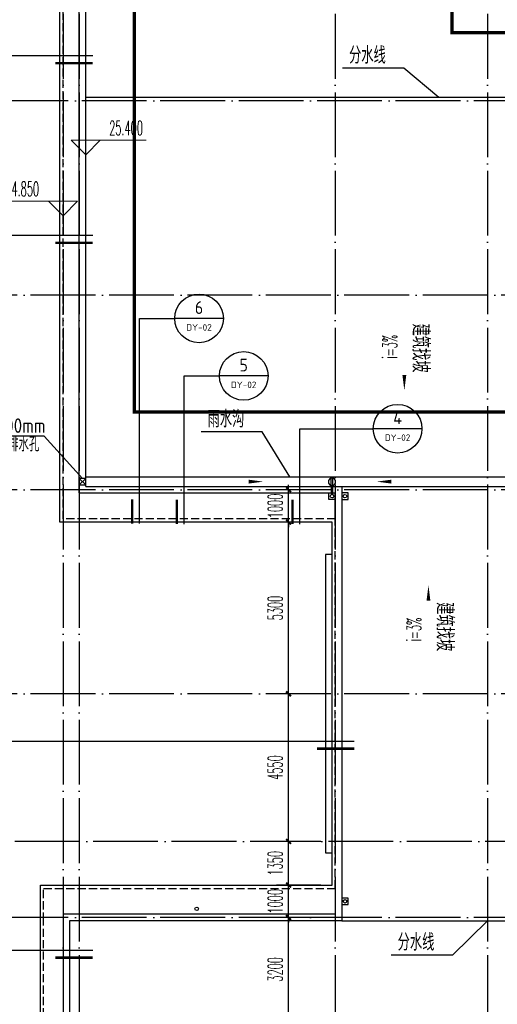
# Model space of a CAD drawing. Extents: x 1779708 to 7299578, y -1121471 to 88434.
# Tile 487 of 656: x 4826329 to 4841068, y -1050621 to -1020239. Entities that reach past the tile are written whole.
import ezdxf
from ezdxf.enums import TextEntityAlignment as Align

# ---------------------------------------------------------------- set-up
doc = ezdxf.new("R2010")
doc.units = 0
doc.header["$LTSCALE"] = 1000
doc.header["$MEASUREMENT"] = 0
for name, pattern in [('$0$DASH', [0.35, 0.25, -0.1]), ('DASH', [0.35, 0.25, -0.1]), ('DOTE', [2.4200000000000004, 2, -0.2, 0.02, -0.2])]:
    doc.linetypes.add(name, pattern=pattern)
doc.layers.get('0').update_dxf_attribs({"linetype": 'CONTINUOUS'})
doc.layers.get('Defpoints').update_dxf_attribs({"linetype": 'CONTINUOUS'})
for name, color, linetype in [('11111111111111111111111111111', 50, 'DASH'), ('a-dims', 7, 'CONTINUOUS'), ('DIM_IDEN', 3, 'CONTINUOUS'), ('DIM_SYMB', 3, 'CONTINUOUS'), ('DIM_污水', 3, 'CONTINUOUS'), ('DOTE', 1, 'DOTE'), ('EQUIP_雨水斗', 7, 'CONTINUOUS'), ('P_PS_DIM', 1, 'CONTINUOUS'), ('PIPE-虹吸雨水', 4, 'CONTINUOUS'), ('PUB_DIM', 3, 'CONTINUOUS'), ('PUB_TEXT', 7, 'CONTINUOUS'), ('修改', 6, 'CONTINUOUS'), ('可见线', 6, 'CONTINUOUS'), ('室外构件', 4, 'CONTINUOUS'), ('栏杆', 6, 'CONTINUOUS')]:
    doc.layers.add(name, color=color, linetype=linetype)
doc.layers.add('DIM_ELEV', color=3, linetype='CONTINUOUS', lineweight=13)
doc.styles.add('_TCH_DIM', font='SIMPLEX.shx', dxfattribs={"width": 0.7, "bigfont": 'GBCBIG.shx'})
doc.styles.add('_TCH_DIM_T3', font='SIMPLEX.shx', dxfattribs={"width": 0.4941176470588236, "bigfont": 'GBCBIG.shx'})
doc.styles.get("Standard").update_dxf_attribs({"font": 'GBENOR', "bigfont": 'GBCBIG'})
doc.dimstyles.new('_TCH_ARCH&&150', dxfattribs={"dimtxt": 446.25, "dimasz": 150, "dimexe": 375, "dimexo": 450, "dimgap": 189.375, "dimtad": 1, "dimdec": 0, "dimzin": 0, "dimdsep": 46, "dimtxsty": '_TCH_DIM_T3', "dimblk": 'ARCHTICK', "dimcen": 0.09, "dimdle": 225, "dimclrt": 7, "dimazin": 2, "dimtfac": 1, "dimtdec": 0, "dimtix": 1, "dimtmove": 2, "dimatfit": 3, "dimfxl": 250, "dimtolj": 1, "dimtzin": 0, "dimarcsym": 0})

# ---------------------------------------------------------------- blocks, each defined once
blk = doc.blocks.new('A$C159220C3')
at = {"layer": 'DOTE'}
for p, q in [((9200.000189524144, 149200.0015517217), (9200.000189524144, 7200.001551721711)), ((9700.000189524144, 149200.0015517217), (9700.000189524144, 7200.001551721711)), ((17600.00018952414, 149200.0015517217), (17600.00018952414, 7200.001551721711)), ((22300.00018952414, 149200.0015517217), (22300.00018952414, 7200.001551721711)), ((86800.00018952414, 47300.00155172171), (7200.000189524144, 47300.00155172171)), ((34400.00018952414, 41300.00155172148), (7200.000189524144, 41300.00155172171)), ((34400.00018952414, 35300.00155172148), (7200.000189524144, 35300.00155172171)), ((34400.00018952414, 29000.00155172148), (7200.000189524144, 29000.00155172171)), ((36330.00018952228, 24450.00155172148), (7200.000189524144, 24450.00155172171)), ((86800.00018952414, 22100.00155172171), (7200.000189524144, 22100.00155172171))]:
    blk.add_line(p, q, dxfattribs=at)
blk = doc.blocks.new('a1')
at = {"layer": '11111111111111111111111111111'}
for p, q in [((59121.95538733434, 49135.6092003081), (59121.95538733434, 48935.6092003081)), ((59321.95538733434, 49135.6092003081), (59121.95538733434, 49135.6092003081)), ((59121.95538733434, 48935.6092003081), (59321.95538733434, 48935.6092003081)), ((59321.95538733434, 48935.6092003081), (59321.95538733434, 49135.6092003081))]:
    blk.add_line(p, q, dxfattribs=at)
blk = doc.blocks.new('$TwtSys$00000139')
at = {"color": 7}
for p, q in [((-18.75, 91.8558653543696, 1e-08), (-18.75, -91.8558653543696, 1e-08)), ((18.75, 91.8558653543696, 1e-08), (18.75, -91.8558653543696, 1e-08))]:
    blk.add_line(p, q, dxfattribs=at)
blk.add_circle((0, 0, 1e-08), 93.75)
blk = doc.blocks.new('_ArchTick')
at = {"color": 0, "linetype": 'ByBlock', "const_width": 0.4}
blk.add_lwpolyline([(-0.5, -0.5), (0.5, 0.5)], dxfattribs=at)
blk = doc.blocks.new('*D5789')
at = {"layer": 'Defpoints', "color": 0, "transparency": 16777216}
for p in [(4834625.261839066, -1034743.31570563), (4836067.098467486, -1034743.31570563), (4836067.098467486, -1035743.31570423)]:
    blk.add_point(p, dxfattribs=at)
at = {"layer": 'PUB_DIM', "color": 0, "lineweight": -2, "transparency": 16777216}
for p, q in [((4835617.098467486, -1034743.31570563), (4834250.261839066, -1034743.31570563)), ((4834625.261839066, -1034743.31570563), (4834625.261839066, -1034593.31570563)), ((4834625.261839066, -1035743.31570423), (4834625.261839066, -1034743.31570563)), ((4835617.098467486, -1035743.31570423), (4834250.261839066, -1035743.31570423)), ((4834625.261839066, -1035743.31570423), (4834625.261839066, -1035893.31570423))]:
    blk.add_line(p, q, dxfattribs=at)
at = {"layer": 'PUB_DIM', "color": 0, "lineweight": -2, "transparency": 16777216, "xscale": 150, "yscale": 150, "zscale": 150}
for p, rotation in [((4834625.261839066, -1034743.31570563), 270), ((4834625.261839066, -1035743.31570423), 90)]:
    blk.add_blockref('_ArchTick', p, dxfattribs=dict(at, rotation=rotation))
at = {"layer": 'PUB_DIM', "color": 7, "transparency": 16777216, "insert": (4834212.761839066, -1035243.31570493), "char_height": 446.25, "attachment_point": 5, "rotation": 90, "style": '_TCH_DIM_T3'}
blk.add_mtext('\\A1;1000', dxfattribs=at)
blk = doc.blocks.new('*D5790')
at = {"layer": 'Defpoints', "color": 0, "transparency": 16777216}
for p in [(4834625.261839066, -1035743.31570423), (4836067.098467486, -1035743.31570423), (4836067.098467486, -1041043.31570563)]:
    blk.add_point(p, dxfattribs=at)
at = {"layer": 'PUB_DIM', "color": 0, "lineweight": -2, "transparency": 16777216}
for p, q in [((4834625.261839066, -1041268.31570563), (4834625.261839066, -1035518.31570423)), ((4835617.098467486, -1035743.31570423), (4834250.261839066, -1035743.31570423)), ((4835617.098467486, -1041043.31570563), (4834250.261839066, -1041043.31570563))]:
    blk.add_line(p, q, dxfattribs=at)
at = {"layer": 'PUB_DIM', "color": 0, "lineweight": -2, "transparency": 16777216, "xscale": 150, "yscale": 150, "zscale": 150}
for p, rotation in [((4834625.261839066, -1035743.31570423), 90), ((4834625.261839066, -1041043.31570563), 270)]:
    blk.add_blockref('_ArchTick', p, dxfattribs=dict(at, rotation=rotation))
at = {"layer": 'PUB_DIM', "color": 7, "transparency": 16777216, "insert": (4834212.761839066, -1038393.31570493), "char_height": 446.25, "attachment_point": 5, "rotation": 90, "style": '_TCH_DIM_T3'}
blk.add_mtext('\\A1;5300', dxfattribs=at)
blk = doc.blocks.new('*D5791')
at = {"layer": 'Defpoints', "color": 0, "transparency": 16777216}
for p in [(4834625.261839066, -1041043.31570563), (4836067.098467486, -1041043.31570563), (4836067.098467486, -1045593.31570563)]:
    blk.add_point(p, dxfattribs=at)
at = {"layer": 'PUB_DIM', "color": 0, "lineweight": -2, "transparency": 16777216}
for p, q in [((4834625.261839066, -1045818.31570563), (4834625.261839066, -1040818.31570563)), ((4835617.098467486, -1041043.31570563), (4834250.261839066, -1041043.31570563)), ((4835617.098467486, -1045593.31570563), (4834250.261839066, -1045593.31570563))]:
    blk.add_line(p, q, dxfattribs=at)
at = {"layer": 'PUB_DIM', "color": 0, "lineweight": -2, "transparency": 16777216, "xscale": 150, "yscale": 150, "zscale": 150}
for p, rotation in [((4834625.261839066, -1041043.31570563), 90), ((4834625.261839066, -1045593.31570563), 270)]:
    blk.add_blockref('_ArchTick', p, dxfattribs=dict(at, rotation=rotation))
at = {"layer": 'PUB_DIM', "color": 7, "transparency": 16777216, "insert": (4834212.761839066, -1043318.315705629), "char_height": 446.25, "attachment_point": 5, "rotation": 90, "style": '_TCH_DIM_T3'}
blk.add_mtext('\\A1;4550', dxfattribs=at)
blk = doc.blocks.new('*D5792')
at = {"layer": 'Defpoints', "color": 0, "transparency": 16777216}
for p in [(4834625.261839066, -1045593.31570563), (4836067.098467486, -1045593.31570563), (4836067.098467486, -1046943.315705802)]:
    blk.add_point(p, dxfattribs=at)
at = {"layer": 'PUB_DIM', "color": 0, "lineweight": -2, "transparency": 16777216}
for p, q in [((4834625.261839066, -1047168.315705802), (4834625.261839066, -1045368.31570563)), ((4835617.098467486, -1045593.31570563), (4834250.261839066, -1045593.31570563)), ((4835617.098467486, -1046943.315705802), (4834250.261839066, -1046943.315705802))]:
    blk.add_line(p, q, dxfattribs=at)
at = {"layer": 'PUB_DIM', "color": 0, "lineweight": -2, "transparency": 16777216, "xscale": 150, "yscale": 150, "zscale": 150}
for p, rotation in [((4834625.261839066, -1045593.31570563), 90), ((4834625.261839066, -1046943.315705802), 270)]:
    blk.add_blockref('_ArchTick', p, dxfattribs=dict(at, rotation=rotation))
at = {"layer": 'PUB_DIM', "color": 7, "transparency": 16777216, "insert": (4834212.761839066, -1046268.315705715), "char_height": 446.25, "attachment_point": 5, "rotation": 90, "style": '_TCH_DIM_T3'}
blk.add_mtext('\\A1;1350', dxfattribs=at)
blk = doc.blocks.new('*D5793')
at = {"layer": 'Defpoints', "color": 0, "transparency": 16777216}
for p in [(4834625.261839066, -1046943.315705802), (4836067.098467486, -1046943.315705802), (4836067.098467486, -1047943.315705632)]:
    blk.add_point(p, dxfattribs=at)
at = {"layer": 'PUB_DIM', "color": 0, "lineweight": -2, "transparency": 16777216}
for p, q in [((4835617.098467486, -1046943.315705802), (4834250.261839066, -1046943.315705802)), ((4834625.261839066, -1046943.315705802), (4834625.261839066, -1046793.315705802)), ((4834625.261839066, -1047943.315705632), (4834625.261839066, -1046943.315705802)), ((4835617.098467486, -1047943.315705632), (4834250.261839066, -1047943.315705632)), ((4834625.261839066, -1047943.315705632), (4834625.261839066, -1048093.315705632))]:
    blk.add_line(p, q, dxfattribs=at)
at = {"layer": 'PUB_DIM', "color": 0, "lineweight": -2, "transparency": 16777216, "xscale": 150, "yscale": 150, "zscale": 150}
for p, rotation in [((4834625.261839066, -1046943.315705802), 270), ((4834625.261839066, -1047943.315705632), 90)]:
    blk.add_blockref('_ArchTick', p, dxfattribs=dict(at, rotation=rotation))
at = {"layer": 'PUB_DIM', "color": 7, "transparency": 16777216, "insert": (4834212.761839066, -1047443.315705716), "char_height": 446.25, "attachment_point": 5, "rotation": 90, "style": '_TCH_DIM_T3'}
blk.add_mtext('\\A1;1000', dxfattribs=at)
blk = doc.blocks.new('*D5794')
at = {"layer": 'Defpoints', "color": 0, "transparency": 16777216}
for p in [(4834625.261839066, -1047943.315705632), (4836067.098467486, -1047943.315705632), (4836067.098467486, -1051143.31570563)]:
    blk.add_point(p, dxfattribs=at)
at = {"layer": 'PUB_DIM', "color": 0, "lineweight": -2, "transparency": 16777216}
for p, q in [((4834625.261839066, -1051368.31570563), (4834625.261839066, -1047718.315705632)), ((4835617.098467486, -1047943.315705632), (4834250.261839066, -1047943.315705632)), ((4835617.098467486, -1051143.31570563), (4834250.261839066, -1051143.31570563))]:
    blk.add_line(p, q, dxfattribs=at)
at = {"layer": 'PUB_DIM', "color": 0, "lineweight": -2, "transparency": 16777216, "xscale": 150, "yscale": 150, "zscale": 150}
for p, rotation in [((4834625.261839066, -1047943.315705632), 90), ((4834625.261839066, -1051143.31570563), 270)]:
    blk.add_blockref('_ArchTick', p, dxfattribs=dict(at, rotation=rotation))
at = {"layer": 'PUB_DIM', "color": 7, "transparency": 16777216, "insert": (4834212.761839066, -1049543.31570563), "char_height": 446.25, "attachment_point": 5, "rotation": 90, "style": '_TCH_DIM_T3'}
blk.add_mtext('\\A1;3200', dxfattribs=at)

msp = doc.modelspace()

# ---------------------------------------------------------------- linework, layer by layer
at = {"layer": 'DIM_ELEV'}
for p, q in [((4828367.098468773, -1024410.209839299), (4827917.098468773, -1023960.209839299)), ((4827917.098468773, -1023960.209839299), (4830228.68365387, -1023960.209839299)), ((4828367.098468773, -1024410.209839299), (4828817.098468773, -1023960.209839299)), ((4828117.098467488, -1025840.960417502), (4825805.513282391, -1025840.960417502)), ((4827667.098467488, -1026290.960417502), (4827217.098467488, -1025840.960417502)), ((4827667.098467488, -1026290.960417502), (4828117.098467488, -1025840.960417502))]:
    msp.add_line(p, q, dxfattribs=at)
at = {"layer": 'DIM_IDEN'}
for p, q in [((4828582.721012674, -1021357.302693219), (4819216.715506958, -1021357.302693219)), ((4828582.721012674, -1026902.133403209), (4819216.715506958, -1026902.133403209)), ((4830021.531236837, -1029458.610936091), (4831114.214379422, -1029458.610936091)), ((4830021.531236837, -1035789.568788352), (4830021.531236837, -1029458.610936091)), ((4832614.214379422, -1029458.610936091), (4831114.214379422, -1029458.610936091)), ((4831399.953097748, -1031230.55122313), (4832492.636240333, -1031230.55122313)), ((4831399.953097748, -1035801.358905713), (4831399.953097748, -1031230.55122313)), ((4833992.636240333, -1031230.55122313), (4832492.636240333, -1031230.55122313)), ((4834971.875483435, -1032860.713594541), (4837241.762631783, -1032860.713594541)), ((4834971.875483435, -1035804.048156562), (4834971.875483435, -1032860.713594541)), ((4838741.762631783, -1032860.713594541), (4837241.762631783, -1032860.713594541)), ((4836655.115937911, -1042509.465776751), (4820293.983006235, -1042509.465776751)), ((4828582.721012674, -1048957.452926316), (4819216.715506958, -1048957.452926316))]:
    msp.add_line(p, q, dxfattribs=at)
at = {"layer": 'DIM_IDEN', "const_width": 75}
for points in [[(4828582.721012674, -1021582.302693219), (4827430.002511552, -1021582.302693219)], [(4828582.721012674, -1027127.133403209), (4827430.002511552, -1027127.133403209)], [(4829796.531236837, -1035789.568788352), (4829796.531236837, -1035039.568788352)], [(4831174.953097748, -1035801.358905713), (4831174.953097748, -1035051.358905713)], [(4834746.875483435, -1035804.048156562), (4834746.875483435, -1035054.048156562)], [(4836655.115937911, -1042734.465776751), (4835502.397436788, -1042734.465776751)], [(4828582.721012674, -1049182.452926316), (4827430.002511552, -1049182.452926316)]]:
    msp.add_lwpolyline(points, dxfattribs=at)
at = {"layer": 'DIM_IDEN'}
for centre in [(4831864.214379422, -1029458.610936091), (4833242.636240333, -1031230.55122313), (4837991.762631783, -1032860.713594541)]:
    msp.add_circle(centre, 750, dxfattribs=at)
at = {"layer": 'DIM_SYMB'}
for points in [[(4839267.098467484, -1022643.3157056), (4838181.631441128, -1021732.640509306), (4836293.369398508, -1021732.640509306)], [(4834665.839151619, -1034343.315706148), (4833816.37879804, -1032956.882273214), (4831928.11675542, -1032956.882273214)], [(4840767.098467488, -1048043.315705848), (4839681.631441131, -1049101.971969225), (4837793.369398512, -1049101.971969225)]]:
    msp.add_lwpolyline(points, dxfattribs=at)
for points in [[(4838199.351153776, -1029567.23981627, 0, 0, 0), (4838199.351153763, -1031652.159121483, 0, 120, 0), (4838199.351153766, -1031202.159121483, 0, 0, 0)], [(4831758.919493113, -1034493.31570615, 0, 0, 0), (4833843.838798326, -1034493.315706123, 0, 120, 0), (4833393.838798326, -1034493.315706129, 0, 0, 0)], [(4839432.791997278, -1034493.31570615, 0, 0, 0), (4837347.872692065, -1034493.315706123, 0, 120, 0), (4837797.872692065, -1034493.315706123, 0, 0, 0)], [(4838942.815719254, -1039805.797463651, 0, 0, 0), (4838942.815719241, -1037720.878158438, 0, 120, 0), (4838942.815719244, -1038170.878158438, 0, 0, 0)]]:
    msp.add_lwpolyline(points, format="xyseb", dxfattribs=at)
at = {"layer": 'DIM_污水', "color": 3}
msp.add_circle((4835967.098467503, -1034943.315706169), 55, dxfattribs=at)
at = {"layer": 'DIM_污水', "color": 2}
for centre in [(4836367.098467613, -1034943.315212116), (4836367.098467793, -1047443.315188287)]:
    msp.add_circle(centre, 55, dxfattribs=at)
at = {"layer": 'DIM_污水', "color": 1}
msp.add_circle((4831790.468198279, -1047674.552406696), 55.00000000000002, dxfattribs=at)
at = {"layer": 'PIPE-虹吸雨水', "const_width": 75}
msp.add_lwpolyline([(4835967.09846749, -1034611.873020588), (4835967.098467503, -1034888.315706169)], dxfattribs=at)
at = {"layer": 'PUB_TEXT', "color": 1}
for p, q in [((4827087.297399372, -1033086.638763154), (4822770.22543929, -1033086.46102864)), ((4828267.097621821, -1034393.108790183), (4827087.297399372, -1033086.638763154))]:
    msp.add_line(p, q, dxfattribs=at)
msp.add_lwpolyline([(4828367.097621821, -1034393.108790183), (4828167.097621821, -1034393.108790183), (4828167.097621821, -1034593.108790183), (4828367.097621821, -1034593.108790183)], close=True, dxfattribs=at)
for points in [[(4828367.097621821, -1034393.108790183), (4828167.097621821, -1034593.108790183)], [(4828367.097621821, -1034593.108790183), (4828167.097621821, -1034393.108790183)]]:
    msp.add_lwpolyline(points, dxfattribs=at)
at = {"layer": '可见线', "linetype": '$0$DASH', "const_width": 100}
msp.add_lwpolyline([(4839667.098526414, -1012543.314363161), (4839667.098526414, -1020643.315705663), (4844467.098467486, -1020643.315705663), (4844467.098467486, -1032343.31570615), (4829867.098468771, -1032343.315706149), (4829867.098468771, -1012543.314363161)], close=True, dxfattribs=at)
at = {"layer": '室外构件'}
for p, q in [((4886167.098467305, -1022643.3157056), (4828367.098468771, -1022643.3157056)), ((4828367.098468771, -1034343.315706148), (4848667.098467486, -1034343.315706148)), ((4836267.098467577, -1034643.315706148), (4848667.098467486, -1034643.315706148)), ((4836267.098467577, -1048043.315705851), (4902567.098467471, -1048043.315705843))]:
    msp.add_line(p, q, dxfattribs=at)
at = {"layer": '栏杆'}
for p, q in [((4828167.098468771, -1034843.315706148), (4828167.098468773, -1009843.315705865)), ((4828367.098468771, -1034643.315706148), (4828367.098468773, -1010043.315705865)), ((4828367.098468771, -1034643.315706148), (4836267.098467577, -1034643.315706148)), ((4836267.098467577, -1034643.315706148), (4836267.098467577, -1048043.315705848)), ((4828167.098468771, -1034843.315706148), (4836067.098467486, -1034843.315706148)), ((4836067.098467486, -1035643.315707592), (4836067.098467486, -1034843.315706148)), ((4836067.098467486, -1047043.315705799), (4836067.098467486, -1047843.315705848)), ((4836067.098467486, -1047843.315705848), (4827667.098466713, -1047843.315705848)), ((4827667.098466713, -1047843.315705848), (4827667.098466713, -1060843.315705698)), ((4836267.098467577, -1048043.315705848), (4827867.098466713, -1048043.315705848)), ((4827867.098466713, -1048043.315705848), (4827867.098466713, -1060643.315705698))]:
    msp.add_line(p, q, dxfattribs=at)
for points in [[(4894867.098471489, -1034943.315704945), (4894867.098471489, -1034943.315704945), (4903367.098466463, -1034943.315710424), (4903367.098466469, -1061943.315705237), (4826967.098467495, -1061943.315705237), (4826967.098466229, -1048043.315706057), (4826967.098466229, -1046943.315705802), (4835967.098467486, -1046943.315705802), (4835967.098467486, -1035743.315707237), (4827567.09846534, -1035743.315677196), (4827567.098531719, -1008743.315704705), (4903967.098467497, -1008743.315704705), (4903967.098465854, -1022643.315705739), (4903967.098465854, -1023743.315705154), (4894867.0984721, -1023743.315766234), (4894867.0984721, -1023743.315766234)], [(4835967.098467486, -1036743.315705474), (4835767.098467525, -1036743.315705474), (4835767.098471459, -1045943.315703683), (4835967.098467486, -1045943.315703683)]]:
    msp.add_lwpolyline(points, dxfattribs=at)
at = {"layer": '栏杆', "linetype": 'DASH'}
msp.add_lwpolyline([(4836067.098467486, -1035643.315707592), (4827667.098465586, -1035643.315677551), (4827667.098531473, -1008843.315704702), (4903867.098467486, -1008843.315704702), (4903867.098465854, -1022643.315705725), (4903867.098465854, -1023643.315705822), (4894867.098471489, -1023643.315766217), (4894867.098471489, -1035043.315704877), (4903267.098466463, -1035043.315710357), (4903267.098466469, -1061843.315705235), (4827067.098467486, -1061843.315705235), (4827067.098466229, -1048043.315706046), (4827067.098466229, -1047043.315705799), (4836067.098467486, -1047043.315705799), (4836067.098467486, -1035643.315707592)], dxfattribs=at)

# ---------------------------------------------------------------- block references
at = {"layer": 'EQUIP_雨水斗', "xscale": 1.200000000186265, "yscale": -1.199999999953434, "zscale": 1.200000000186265}
msp.add_blockref('$TwtSys$00000139', (4835967.098467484, -1034499.373020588), dxfattribs=at)
at = {"layer": 'P_PS_DIM', "color": 3, "xscale": -1}
msp.add_blockref('a1', (4895189.053854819, -1083978.924906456), dxfattribs=at)
at = {"layer": 'P_PS_DIM', "color": 2, "rotation": 180}
for p in [(4895589.053854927, -985907.7060118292), (4895589.053855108, -998407.7059880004)]:
    msp.add_blockref('a1', p, dxfattribs=at)
at = {"layer": '修改'}
msp.add_blockref('A$C159220C3', (4818467.098277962, -1070043.317257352), dxfattribs=at)

# ---------------------------------------------------------------- texts
at = {"layer": 'a-dims'}
for s, p in [('分水线', (4836492.499151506, -1021597.257297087)), ('雨水沟', (4832127.246508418, -1032821.499060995)), ('分水线', (4837992.499151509, -1048966.588757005))]:
    msp.add_text(s, height=525, dxfattribs=at).set_placement(p)
for p in [(4838443.549182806, -1029617.726010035), (4839187.013748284, -1038215.053916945)]:
    msp.add_text('建筑找坡', height=525.0000000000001, rotation=270, dxfattribs=at).set_placement(p)
at = {"layer": 'a-dims', "style": '_TCH_DIM', "width": 0.4941176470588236}
for height, p in [(446.2500000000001, (4837975.446901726, -1030701.952057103)), (446.2500000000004, (4838718.911467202, -1039427.085222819))]:
    msp.add_text('i=3%', height=height, rotation=90, dxfattribs=at).set_placement(p)
at = {"layer": 'PUB_TEXT', "color": 7, "style": '_TCH_DIM', "width": 0.4941176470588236}
for s, p in [('25.400', (4829091.68365387, -1023802.709839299)), ('24.850', (4825887.413282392, -1025683.460417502))]:
    msp.add_text(s, height=446.25, dxfattribs=at).set_placement(p)
at = {"layer": 'PUB_TEXT', "color": 7}
for s, height, width, p, p2 in [('6', 392.488573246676, 0.9792919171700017, (4831737.317606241, -1029319.931622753), (4831991.111152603, -1029319.931622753)), ('DY-02', 201.8678807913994, 1.026320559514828, (4831472.817235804, -1029835.640484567), (4832255.611523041, -1029835.640484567)), ('5', 391.8000188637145, 0.9966009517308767, (4833113.190414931, -1031091.773338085), (4833372.082065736, -1031091.773338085)), ('DY-02', 201.8678807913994, 1.026320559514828, (4832851.239096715, -1031607.580771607), (4833634.033383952, -1031607.580771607)), ('DY-02', 201.8678807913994, 1.026320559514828, (4837600.365488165, -1033237.743143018), (4838383.159775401, -1033237.743143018))]:
    msp.add_text(s, height=height, dxfattribs=dict(at, width=width)).set_placement(p, p2, align=Align.FIT)
msp.add_text('4', height=390.2574972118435, dxfattribs=at).set_placement((4837856.796362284, -1032721.714141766), (4838126.728901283, -1032721.714141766), align=Align.FIT)
at = {"layer": 'PUB_TEXT', "color": 1}
for s, p in [('底离天面建筑完成面100mm', (4822773.149061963, -1032990.296605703)), ('预留200*200竖向排水孔', (4822835.573700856, -1033561.268445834))]:
    msp.add_text(s, height=450, dxfattribs=at).set_placement(p)

# ---------------------------------------------------------------- dimensions: what is measured, and where the dimension line sits
at = {"layer": 'PUB_DIM'}
for p1, p2, picture, middle in [((4836067.098467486, -1035743.31570423), (4836067.098467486, -1034743.31570563), '*D5789', (4834212.761839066, -1035243.31570493)), ((4836067.098467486, -1041043.31570563), (4836067.098467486, -1035743.31570423), '*D5790', (4834212.761839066, -1038393.31570493)), ((4836067.098467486, -1045593.31570563), (4836067.098467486, -1041043.31570563), '*D5791', (4834212.761839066, -1043318.315705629)), ((4836067.098467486, -1046943.315705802), (4836067.098467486, -1045593.31570563), '*D5792', (4834212.761839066, -1046268.315705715)), ((4836067.098467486, -1047943.315705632), (4836067.098467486, -1046943.315705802), '*D5793', (4834212.761839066, -1047443.315705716)), ((4836067.098467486, -1051143.31570563), (4836067.098467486, -1047943.315705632), '*D5794', (4834212.761839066, -1049543.31570563))]:
    dim = msp.add_aligned_dim(p1=p1, p2=p2, distance=1441.8366284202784, dimstyle='_TCH_ARCH&&150', dxfattribs=at)
    dim.commit()
    dim.dimension.update_dxf_attribs({"geometry": picture, "text_midpoint": middle})

doc.saveas('drawing.dxf')
